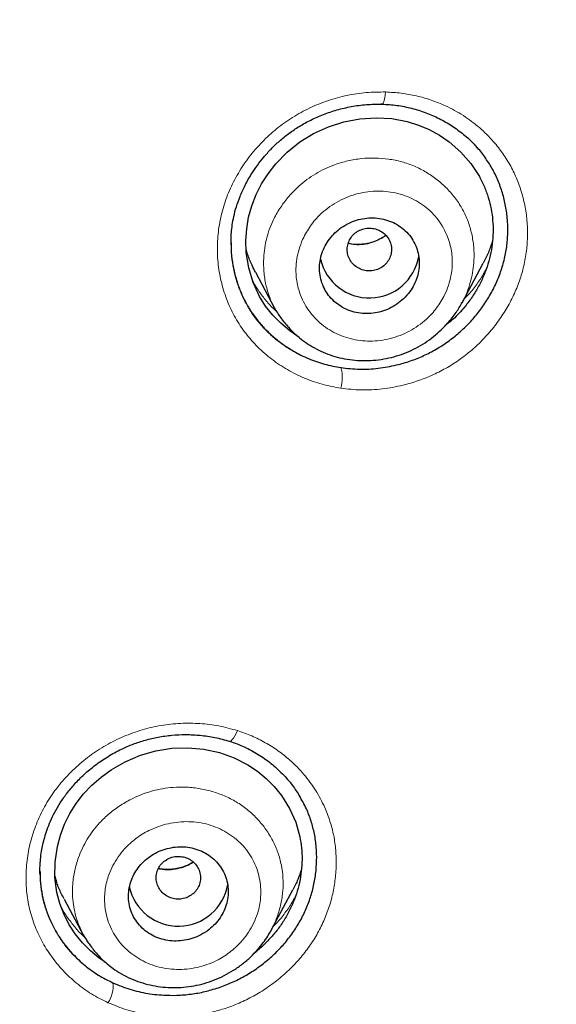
# Model space of a CAD drawing. Header units: millimetres. Extents: x 8 to 846, y 12 to 2113.
# Tile 471 of 515: x 514 to 524, y 1804 to 1822. Entities that reach past the tile are written whole.
import ezdxf

# ---------------------------------------------------------------- set-up
doc = ezdxf.new("R2010")
doc.units = ezdxf.units.MM

msp = doc.modelspace()

# ---------------------------------------------------------------- linework, layer by layer
at = {"color": 7, "linetype": 'Continuous', "lineweight": 30}
for p, q in [((518.106, 1817.6), (518.106, 1817.589)), ((522.274, 1816.519), (522.656, 1817.237)), ((518.543, 1817.073), (518.89, 1816.422)), ((514.658, 1806.239), (514.658, 1806.209)), ((518.836, 1805.201), (519.221, 1805.923)), ((519.275, 1805.825), (519.273, 1805.821)), ((515.09, 1805.754), (515.44, 1805.097)), ((515.445, 1805.1), (515.436, 1805.113)), ((518.833, 1805.203), (518.824, 1805.187))]:
    msp.add_line(p, q, dxfattribs=at)
at = {"color": 8, "linetype": 'Continuous', "lineweight": 0, "flags": 128}
for points in [[(520.893, 1820.327), (520.887, 1820.272), (520.879, 1820.222), (520.87, 1820.18), (520.859, 1820.146), (520.847, 1820.122), (520.835, 1820.109), (520.822, 1820.108), (520.81, 1820.118)], [(518.218, 1808.795), (518.196, 1808.744), (518.172, 1808.698), (518.149, 1808.661), (518.125, 1808.632), (518.104, 1808.613), (518.084, 1808.604), (518.076, 1808.604)]]:
    msp.add_lwpolyline(points, dxfattribs=at)
at = {"color": 7, "linetype": 'Continuous', "lineweight": 30, "flags": 128}
for points in [[(519.335, 1815.895), (519.162, 1816.013), (519, 1816.15), (518.855, 1816.299), (518.728, 1816.461), (518.619, 1816.636), (518.502, 1816.887), (518.422, 1817.152), (518.379, 1817.431), (518.372, 1817.645), (518.386, 1817.857), (518.421, 1818.066), (518.479, 1818.273), (518.556, 1818.473), (518.654, 1818.666), (518.772, 1818.85), (518.91, 1819.027), (519.114, 1819.238), (519.345, 1819.424), (519.594, 1819.578), (519.86, 1819.7), (520.138, 1819.789), (520.428, 1819.843), (520.72, 1819.862), (521.005, 1819.845), (521.284, 1819.792), (521.488, 1819.728), (521.681, 1819.647), (521.865, 1819.546), (522.039, 1819.427), (522.253, 1819.242), (522.434, 1819.034), (522.585, 1818.803), (522.585, 1818.803)], [(515.827, 1804.621), (515.725, 1804.689), (515.566, 1804.82), (515.422, 1804.966), (515.292, 1805.128), (515.179, 1805.303), (515.086, 1805.485), (515.014, 1805.675), (514.962, 1805.872), (514.926, 1806.144), (514.928, 1806.42), (514.97, 1806.7), (515.025, 1806.907), (515.101, 1807.106), (515.196, 1807.297), (515.311, 1807.48), (515.443, 1807.651), (515.592, 1807.809), (515.758, 1807.955), (515.94, 1808.087), (516.195, 1808.234), (516.467, 1808.35), (516.748, 1808.431), (517.035, 1808.476), (517.323, 1808.486), (517.613, 1808.459), (517.894, 1808.399), (518.159, 1808.305), (518.407, 1808.179), (518.58, 1808.064), (518.739, 1807.933), (518.884, 1807.787), (519.013, 1807.626), (519.16, 1807.391), (519.271, 1807.142), (519.345, 1806.879), (519.345, 1806.879)]]:
    msp.add_lwpolyline(points, dxfattribs=at)
at = {"color": 7, "linetype": 'Continuous', "lineweight": 30}
for centre, start, end in [((520.6, 1817.512), 193.0582, 350.1813), ((517.152, 1806.169), 192.321, 350.3419)]:
    msp.add_arc(centre, 0.905, start, end, dxfattribs=at)
at = {"color": 8, "linetype": 'Continuous', "lineweight": 0}
for centre, radius, start, end in [((519.431, 1815.17), 0.681, 343.6249, 15.2729), ((515.444, 1804.182), 0.531, 325.6157, 6.3306)]:
    msp.add_arc(centre, radius, start, end, dxfattribs=at)
at = {"color": 7, "linetype": 'Continuous', "lineweight": 30}
for points, knots in [([(478.038, 1882.285), (478.896, 1882.275), (480.611, 1882.254), (483.18, 1882.085), (485.738, 1881.818), (488.282, 1881.442), (490.807, 1880.962), (493.308, 1880.377), (495.918, 1879.65), (498.626, 1878.762), (501.417, 1877.692), (504.148, 1876.485), (506.812, 1875.146), (509.403, 1873.68), (511.795, 1872.166), (513.995, 1870.628), (516.013, 1869.085), (517.96, 1867.459), (519.833, 1865.754), (521.626, 1863.97), (523.337, 1862.114), (524.964, 1860.187), (526.503, 1858.195), (527.952, 1856.14), (529.308, 1854.028), (530.57, 1851.861), (531.733, 1849.644), (532.795, 1847.379), (533.808, 1844.944), (534.747, 1842.335), (535.589, 1839.551), (536.286, 1836.73), (536.835, 1833.878), (537.236, 1831.004), (537.475, 1828.251), (537.574, 1825.629), (537.556, 1823.143), (537.425, 1820.66), (537.184, 1818.185), (536.832, 1815.723), (536.371, 1813.277), (535.802, 1810.852), (535.125, 1808.454), (534.342, 1806.086), (533.454, 1803.752), (532.461, 1801.459), (531.365, 1799.21), (530.17, 1797.008), (528.806, 1794.739), (527.256, 1792.418), (525.504, 1790.062), (523.633, 1787.794), (521.644, 1785.621), (519.55, 1783.541), (518.065, 1782.245), (517.323, 1781.597)], [0, 0, 0, 0, 0.017859, 0.035717, 0.053574, 0.07143, 0.089287, 0.107143, 0.125, 0.145832, 0.166666, 0.1875, 0.208333, 0.229166, 0.249999, 0.267856, 0.285713, 0.303571, 0.321429, 0.339287, 0.357144, 0.375001, 0.392858, 0.410715, 0.428572, 0.446429, 0.464286, 0.482143, 0.500002, 0.520835, 0.541668, 0.562501, 0.583334, 0.604167, 0.624999, 0.642856, 0.660713, 0.678571, 0.696428, 0.714286, 0.732144, 0.750003, 0.76786, 0.785718, 0.803575, 0.821433, 0.839289, 0.857146, 0.875003, 0.895835, 0.916668, 0.9375, 0.958333, 0.979167, 1, 1, 1, 1]), ([(478.038, 1768.871), (478.645, 1768.876), (479.858, 1768.887), (481.674, 1768.973), (483.484, 1769.11), (485.288, 1769.304), (487.085, 1769.552), (488.872, 1769.856), (490.596, 1770.202), (492.255, 1770.586), (493.851, 1771.003), (495.432, 1771.463), (496.998, 1771.967), (498.55, 1772.514), (500.137, 1773.124), (501.754, 1773.8), (503.395, 1774.546), (505.006, 1775.34), (506.589, 1776.181), (508.142, 1777.071), (509.668, 1778.008), (511.124, 1778.965), (512.509, 1779.937), (513.823, 1780.915), (515.105, 1781.929), (516.356, 1782.978), (517.576, 1784.061), (518.798, 1785.211), (520.018, 1786.429), (521.228, 1787.717), (522.396, 1789.041), (523.52, 1790.401), (524.602, 1791.797), (525.642, 1793.23), (526.612, 1794.657), (527.511, 1796.072), (528.34, 1797.464), (529.125, 1798.876), (529.867, 1800.307), (530.564, 1801.756), (531.236, 1803.267), (531.878, 1804.839), (532.485, 1806.474), (533.038, 1808.126), (533.538, 1809.796), (533.984, 1811.484), (534.378, 1813.192), (534.708, 1814.867), (534.979, 1816.504), (535.193, 1818.095), (535.36, 1819.688), (535.478, 1821.283), (535.549, 1822.881), (535.572, 1824.526), (535.543, 1826.217), (535.456, 1827.953), (535.312, 1829.687), (535.111, 1831.419), (534.854, 1833.15), (534.54, 1834.877), (534.181, 1836.547), (533.783, 1838.155), (533.353, 1839.7), (532.878, 1841.229), (532.357, 1842.742), (531.792, 1844.24), (531.191, 1845.699), (530.557, 1847.12), (529.893, 1848.502), (529.189, 1849.867), (528.444, 1851.215), (527.66, 1852.546), (526.836, 1853.859), (525.975, 1855.15), (525.065, 1856.436), (524.109, 1857.711), (523.102, 1858.975), (522.06, 1860.21), (520.981, 1861.414), (519.866, 1862.589), (518.733, 1863.715), (517.585, 1864.793), (516.424, 1865.825), (515.232, 1866.827), (514.01, 1867.798), (512.756, 1868.74), (511.472, 1869.65), (510.162, 1870.527), (508.812, 1871.379), (507.422, 1872.204), (505.991, 1873.001), (504.537, 1873.757), (503.062, 1874.472), (501.565, 1875.145), (500.072, 1875.767), (498.584, 1876.339), (497.105, 1876.862), (495.61, 1877.347), (494.098, 1877.792), (492.57, 1878.197), (491.026, 1878.564), (489.47, 1878.889), (487.883, 1879.179), (486.269, 1879.428), (484.628, 1879.635), (482.984, 1879.797), (481.338, 1879.912), (479.689, 1879.983), (478.588, 1879.992), (478.038, 1879.997)], [0, 0, 0, 0, 0.010081, 0.020137, 0.030179, 0.040216, 0.050257, 0.060311, 0.070335, 0.079491, 0.088633, 0.097767, 0.1069, 0.116039, 0.125192, 0.135253, 0.145282, 0.155288, 0.16528, 0.175267, 0.185259, 0.195301, 0.204496, 0.213673, 0.222839, 0.232002, 0.241168, 0.250345, 0.260322, 0.270285, 0.280246, 0.290212, 0.300194, 0.310203, 0.320293, 0.329526, 0.338727, 0.347904, 0.357065, 0.366218, 0.375372, 0.385323, 0.395264, 0.405207, 0.415162, 0.425139, 0.435149, 0.445226, 0.454443, 0.463632, 0.472801, 0.481959, 0.491116, 0.500279, 0.510233, 0.520184, 0.530144, 0.540125, 0.550137, 0.560192, 0.570258, 0.579448, 0.588609, 0.59775, 0.60688, 0.616007, 0.625139, 0.633867, 0.642594, 0.651329, 0.660077, 0.668845, 0.677642, 0.686473, 0.695244, 0.704395, 0.713529, 0.722653, 0.731774, 0.740899, 0.750037, 0.758756, 0.767483, 0.776222, 0.78498, 0.793764, 0.802579, 0.811433, 0.820208, 0.829363, 0.838502, 0.847632, 0.856762, 0.865897, 0.875044, 0.883755, 0.89247, 0.901196, 0.909939, 0.918704, 0.927499, 0.936329, 0.945126, 0.954305, 0.963462, 0.972602, 0.981734, 0.990864, 1, 1, 1, 1]), ([(535.073, 1824.397), (535.066, 1823.725), (535.051, 1822.382), (534.932, 1820.371), (534.742, 1818.364), (534.474, 1816.362), (534.129, 1814.366), (533.717, 1812.417), (533.244, 1810.522), (532.715, 1808.685), (532.121, 1806.869), (531.461, 1805.073), (530.724, 1803.268), (529.908, 1801.458), (529.008, 1799.648), (528.038, 1797.869), (527, 1796.122), (525.893, 1794.407), (524.742, 1792.761), (523.556, 1791.186), (522.339, 1789.684), (521.07, 1788.224), (519.748, 1786.806), (518.352, 1785.41), (516.88, 1784.039), (515.33, 1782.699), (513.726, 1781.411), (512.067, 1780.176), (510.358, 1778.997), (508.639, 1777.9), (506.922, 1776.885), (505.209, 1775.949), (503.465, 1775.073), (501.691, 1774.255), (499.855, 1773.483), (497.956, 1772.762), (495.995, 1772.096), (494.005, 1771.499), (491.985, 1770.97), (489.939, 1770.512), (487.915, 1770.132), (485.922, 1769.828), (483.966, 1769.596), (482.008, 1769.43), (480.046, 1769.329), (478.039, 1769.294), (475.989, 1769.329), (473.899, 1769.439), (471.814, 1769.623), (469.736, 1769.882), (467.665, 1770.215), (465.649, 1770.612), (463.692, 1771.068), (461.798, 1771.576), (459.928, 1772.146), (458.081, 1772.777), (456.215, 1773.485), (454.335, 1774.275), (452.445, 1775.15), (450.593, 1776.091), (448.777, 1777.097), (446.997, 1778.168), (445.29, 1779.281), (443.66, 1780.427), (442.108, 1781.599), (440.602, 1782.82), (439.144, 1784.088), (437.701, 1785.433), (436.278, 1786.855), (434.883, 1788.358), (433.548, 1789.908), (432.272, 1791.504), (431.053, 1793.15), (429.917, 1794.808), (428.862, 1796.472), (427.89, 1798.133), (426.98, 1799.822), (426.132, 1801.539), (425.331, 1803.319), (424.581, 1805.161), (423.889, 1807.061), (423.27, 1808.981), (422.725, 1810.921), (422.252, 1812.885), (421.859, 1814.835), (421.544, 1816.763), (421.303, 1818.662), (421.132, 1820.568), (421.025, 1822.48), (421.012, 1823.758), (421.006, 1824.397)], [0, 0, 0, 0, 0.011647, 0.023279, 0.034914, 0.046569, 0.058262, 0.069997, 0.081033, 0.092045, 0.103046, 0.114051, 0.125075, 0.136674, 0.148268, 0.159874, 0.171507, 0.183184, 0.194903, 0.205931, 0.216944, 0.227954, 0.238974, 0.250018, 0.2616, 0.2732, 0.284834, 0.296518, 0.308264, 0.319998, 0.330999, 0.341975, 0.352941, 0.363907, 0.374886, 0.386463, 0.398058, 0.409684, 0.421356, 0.433089, 0.444843, 0.455871, 0.466863, 0.477832, 0.488791, 0.499751, 0.51144, 0.523115, 0.53479, 0.54648, 0.558201, 0.569925, 0.580927, 0.591892, 0.602833, 0.61376, 0.624687, 0.6364, 0.648087, 0.659761, 0.671439, 0.683135, 0.694871, 0.705904, 0.716895, 0.727858, 0.738804, 0.749746, 0.761426, 0.773081, 0.784724, 0.796373, 0.808043, 0.819784, 0.830839, 0.841857, 0.852852, 0.863839, 0.87483, 0.886496, 0.898127, 0.909738, 0.921348, 0.932974, 0.944696, 0.955762, 0.96681, 0.977856, 0.988914, 1, 1, 1, 1]), ([(421.626, 1820.903), (421.63, 1820.848), (421.638, 1820.728), (421.654, 1820.534), (421.672, 1820.308), (421.694, 1820.05), (421.718, 1819.768), (421.746, 1819.472), (421.791, 1819.007), (421.859, 1818.385), (421.95, 1817.641), (422.046, 1816.946), (422.144, 1816.293), (422.248, 1815.649), (422.388, 1814.851), (422.571, 1813.899), (422.809, 1812.791), (423.069, 1811.69), (423.366, 1810.544), (423.702, 1809.355), (424.082, 1808.125), (424.492, 1806.904), (424.931, 1805.693), (425.4, 1804.494), (425.898, 1803.305), (426.425, 1802.129), (426.982, 1800.963), (427.568, 1799.808), (428.184, 1798.665), (428.827, 1797.536), (429.497, 1796.422), (430.191, 1795.329), (430.906, 1794.258), (431.643, 1793.211), (432.404, 1792.18), (433.193, 1791.161), (434.012, 1790.153), (434.861, 1789.158), (435.735, 1788.183), (436.632, 1787.229), (437.552, 1786.295), (438.495, 1785.382), (439.46, 1784.492), (440.448, 1783.623), (441.456, 1782.778), (442.484, 1781.956), (443.532, 1781.157), (444.593, 1780.386), (445.664, 1779.645), (446.746, 1778.932), (447.844, 1778.245), (448.965, 1777.577), (450.11, 1776.931), (451.277, 1776.306), (452.46, 1775.709), (453.658, 1775.139), (454.869, 1774.596), (456.094, 1774.081), (457.331, 1773.595), (458.58, 1773.137), (459.839, 1772.709), (461.107, 1772.309), (462.385, 1771.938), (463.664, 1771.598), (464.943, 1771.288), (466.219, 1771.01), (467.501, 1770.76), (468.797, 1770.537), (470.107, 1770.342), (471.43, 1770.175), (472.758, 1770.039), (474.088, 1769.933), (475.422, 1769.858), (476.759, 1769.813), (478.097, 1769.8), (479.434, 1769.816), (480.768, 1769.863), (482.099, 1769.941), (483.426, 1770.049), (484.743, 1770.187), (486.047, 1770.353), (487.339, 1770.547), (488.626, 1770.769), (489.917, 1771.022), (491.21, 1771.306), (492.506, 1771.622), (493.795, 1771.967), (495.075, 1772.341), (496.346, 1772.744), (497.606, 1773.176), (498.855, 1773.637), (500.09, 1774.126), (501.311, 1774.642), (502.519, 1775.186), (503.712, 1775.757), (504.885, 1776.351), (506.035, 1776.969), (507.163, 1777.608), (508.276, 1778.272), (509.381, 1778.965), (510.477, 1779.688), (511.562, 1780.442), (512.63, 1781.221), (513.679, 1782.023), (514.708, 1782.85), (515.716, 1783.699), (516.702, 1784.57), (517.665, 1785.462), (518.604, 1786.374), (519.52, 1787.308), (520.413, 1788.262), (521.278, 1789.231), (522.113, 1790.213), (522.92, 1791.208), (523.703, 1792.221), (524.468, 1793.259), (525.213, 1794.322), (525.937, 1795.408), (526.634, 1796.511), (527.304, 1797.629), (527.946, 1798.761), (528.56, 1799.908), (529.145, 1801.065), (529.7, 1802.233), (530.225, 1803.411), (530.721, 1804.6), (531.188, 1805.802), (531.625, 1807.014), (532.033, 1808.237), (532.412, 1809.468), (532.76, 1810.708), (533.079, 1811.955), (533.367, 1813.208), (533.624, 1814.467), (533.814, 1815.524), (533.953, 1816.388), (534.053, 1817.064), (534.148, 1817.769), (534.222, 1818.387), (534.279, 1818.901), (534.319, 1819.295), (534.354, 1819.667), (534.38, 1819.972), (534.4, 1820.216), (534.415, 1820.402), (534.427, 1820.561), (534.437, 1820.692), (534.446, 1820.792), (534.451, 1820.852), (534.453, 1820.878)], [0, 0, 0, 0, 0.000972, 0.00214, 0.003506, 0.005071, 0.006833, 0.008669, 0.010483, 0.01536, 0.020074, 0.024147, 0.02815, 0.032108, 0.036022, 0.042913, 0.049781, 0.056648, 0.063516, 0.07132, 0.079124, 0.086927, 0.094729, 0.102526, 0.110315, 0.118106, 0.125905, 0.133736, 0.141568, 0.149401, 0.157234, 0.165071, 0.172773, 0.180477, 0.188169, 0.195855, 0.203695, 0.211534, 0.219373, 0.22721, 0.235046, 0.242882, 0.250729, 0.258566, 0.266406, 0.274247, 0.282088, 0.289927, 0.297623, 0.305312, 0.312993, 0.320676, 0.328514, 0.336353, 0.344191, 0.352031, 0.359872, 0.367717, 0.37557, 0.383406, 0.391244, 0.399082, 0.406919, 0.414756, 0.42245, 0.430139, 0.437816, 0.445493, 0.45333, 0.461167, 0.469006, 0.476845, 0.484688, 0.492542, 0.500414, 0.508269, 0.516104, 0.523931, 0.531754, 0.539576, 0.547258, 0.554937, 0.562615, 0.570292, 0.578136, 0.585988, 0.593841, 0.601695, 0.60955, 0.617404, 0.625259, 0.633094, 0.640923, 0.648747, 0.656569, 0.664391, 0.672072, 0.679754, 0.687435, 0.695118, 0.702963, 0.710816, 0.718673, 0.72653, 0.734389, 0.742246, 0.7501, 0.757929, 0.765748, 0.773567, 0.781388, 0.789209, 0.796892, 0.804574, 0.81226, 0.819951, 0.82781, 0.835667, 0.843519, 0.85137, 0.859219, 0.867068, 0.874915, 0.882713, 0.890504, 0.898295, 0.906097, 0.913906, 0.921715, 0.929526, 0.937336, 0.945145, 0.952949, 0.960746, 0.968542, 0.972526, 0.976679, 0.980999, 0.985489, 0.988029, 0.990437, 0.992707, 0.994838, 0.996024, 0.997162, 0.998233, 0.998944, 0.999532, 1, 1, 1, 1]), ([(518.103, 1817.573), (518.103, 1817.606), (518.104, 1817.676), (518.11, 1817.794), (518.125, 1817.931), (518.153, 1818.086), (518.199, 1818.258), (518.266, 1818.447), (518.358, 1818.649), (518.464, 1818.837), (518.579, 1819.006), (518.695, 1819.154), (518.827, 1819.301), (518.978, 1819.445), (519.148, 1819.582), (519.337, 1819.709), (519.545, 1819.825), (519.772, 1819.925), (520.017, 1820.007), (520.277, 1820.068), (520.55, 1820.106), (520.735, 1820.107), (520.829, 1820.107)], [0, 0, 0, 0, 0.026033, 0.056331, 0.090962, 0.129972, 0.173421, 0.221738, 0.275473, 0.334639, 0.377093, 0.421914, 0.469062, 0.518485, 0.570153, 0.624186, 0.680682, 0.739685, 0.801192, 0.865151, 0.931462, 1, 1, 1, 1]), ([(520.829, 1820.107), (520.92, 1820.102), (521.101, 1820.091), (521.365, 1820.036), (521.62, 1819.957), (521.863, 1819.85), (522.092, 1819.719), (522.302, 1819.563), (522.456, 1819.428), (522.529, 1819.338), (522.548, 1819.315)], [0, 0, 0, 0, 0.136315, 0.272681, 0.409124, 0.545552, 0.681816, 0.817776, 0.953361, 1, 1, 1, 1]), ([(520.089, 1815.349), (520.199, 1815.337), (520.42, 1815.313), (520.758, 1815.332), (521.066, 1815.386), (521.341, 1815.467), (521.581, 1815.562), (521.808, 1815.68), (522.023, 1815.82), (522.225, 1815.979), (522.41, 1816.157), (522.576, 1816.352), (522.724, 1816.563), (522.85, 1816.786), (522.952, 1817.018), (523.028, 1817.256), (523.078, 1817.5), (523.102, 1817.746), (523.099, 1817.991), (523.069, 1818.235), (523.014, 1818.475), (522.934, 1818.707), (522.831, 1818.927), (522.701, 1819.13), (522.607, 1819.262), (522.55, 1819.319), (522.549, 1819.32)], [0, 0, 0, 0, 0.055502, 0.110715, 0.166614, 0.208963, 0.25056, 0.291837, 0.333241, 0.375014, 0.416435, 0.457938, 0.499956, 0.542113, 0.583616, 0.624935, 0.666542, 0.707931, 0.749178, 0.790746, 0.833086, 0.875171, 0.916676, 0.95806, 0.999785, 1, 1, 1, 1]), ([(522.585, 1818.803), (522.616, 1818.741), (522.68, 1818.618), (522.75, 1818.42), (522.801, 1818.217), (522.829, 1818.008), (522.836, 1817.796), (522.822, 1817.583), (522.785, 1817.373), (522.727, 1817.166), (522.648, 1816.964), (522.549, 1816.771), (522.431, 1816.585), (522.278, 1816.392), (522.124, 1816.227), (522.005, 1816.134), (521.964, 1816.102)], [0, 0, 0, 0, 0.0710257, 0.1424355, 0.2137754, 0.2846401, 0.3565171, 0.4274451, 0.4981587, 0.5693993, 0.6403455, 0.7109946, 0.7820728, 0.8542935, 0.9497527, 1, 1, 1, 1]), ([(521.215, 1816.591), (521.256, 1816.634), (521.331, 1816.712), (521.411, 1816.848), (521.466, 1816.984), (521.497, 1817.127), (521.504, 1817.272), (521.484, 1817.416), (521.44, 1817.554), (521.371, 1817.683), (521.278, 1817.798), (521.166, 1817.895), (521.037, 1817.971), (520.895, 1818.024), (520.745, 1818.053), (520.592, 1818.056), (520.44, 1818.035), (520.293, 1817.989), (520.156, 1817.922), (520.032, 1817.835), (519.924, 1817.731), (519.835, 1817.612), (519.766, 1817.481), (519.72, 1817.342), (519.698, 1817.198), (519.701, 1817.053), (519.73, 1816.91), (519.784, 1816.775), (519.862, 1816.651), (519.963, 1816.543), (520.082, 1816.453), (520.216, 1816.385), (520.362, 1816.341), (520.514, 1816.323), (520.667, 1816.328), (520.818, 1816.359), (520.962, 1816.414), (521.098, 1816.49), (521.176, 1816.557), (521.215, 1816.591)], [0, 0, 0, 0, 0.0310908, 0.057186, 0.0832799, 0.1095663, 0.1358529, 0.1625848, 0.1893182, 0.2165562, 0.2437966, 0.2713671, 0.2989398, 0.3265166, 0.3540943, 0.3813578, 0.4086206, 0.4353996, 0.4621766, 0.4885078, 0.5148367, 0.5409407, 0.567043, 0.5932378, 0.6194322, 0.6460077, 0.6725844, 0.6996714, 0.7267608, 0.7542572, 0.7817561, 0.8093691, 0.8369835, 0.8643724, 0.8917611, 0.9188129, 0.9458631, 0.9729328, 1, 1, 1, 1]), ([(520.543, 1817.099), (520.578, 1817.097), (520.648, 1817.092), (520.751, 1817.119), (520.843, 1817.168), (520.918, 1817.24), (520.972, 1817.328), (521.001, 1817.426), (521.002, 1817.528), (520.976, 1817.626), (520.924, 1817.716), (520.85, 1817.788), (520.759, 1817.84), (520.658, 1817.868), (520.552, 1817.869), (520.45, 1817.844), (520.358, 1817.794), (520.283, 1817.723), (520.229, 1817.635), (520.2, 1817.537), (520.199, 1817.435), (520.225, 1817.336), (520.276, 1817.247), (520.351, 1817.175), (520.441, 1817.121), (520.509, 1817.106), (520.543, 1817.099)], [0, 0, 0, 0, 0.041659, 0.083341, 0.125, 0.166659, 0.208341, 0.25, 0.291659, 0.333341, 0.375, 0.416659, 0.458341, 0.5, 0.541659, 0.583341, 0.625, 0.666659, 0.708341, 0.75, 0.791659, 0.833341, 0.875, 0.916659, 0.958341, 1, 1, 1, 1]), ([(520.895, 1817.738), (520.877, 1817.724), (520.824, 1817.685), (520.724, 1817.638), (520.601, 1817.596), (520.473, 1817.574), (520.347, 1817.572), (520.262, 1817.579), (520.222, 1817.591), (520.221, 1817.591)], [0, 0, 0, 0, 0.092304, 0.270864, 0.453653, 0.635175, 0.815104, 0.993282, 1, 1, 1, 1]), ([(518.106, 1817.603), (518.105, 1817.564), (518.103, 1817.448), (518.125, 1817.258), (518.169, 1817.035), (518.235, 1816.819), (518.321, 1816.613), (518.429, 1816.416), (518.556, 1816.233), (518.7, 1816.062), (518.861, 1815.908), (519.038, 1815.768), (519.251, 1815.631), (519.5, 1815.507), (519.788, 1815.405), (519.988, 1815.368), (520.089, 1815.349)], [0, 0, 0, 0, 0.0358294, 0.104554, 0.1741744, 0.2433007, 0.3118016, 0.380324, 0.4495144, 0.5178638, 0.5861469, 0.6549721, 0.7249338, 0.81736, 0.9085749, 1, 1, 1, 1]), ([(522.821, 1817.627), (522.798, 1817.56), (522.753, 1817.427), (522.688, 1817.3), (522.656, 1817.237)], [0, 0, 0, 0, 0.500953, 1, 1, 1, 1]), ([(518.545, 1817.074), (518.524, 1817.115), (518.468, 1817.219), (518.412, 1817.361), (518.385, 1817.464), (518.377, 1817.496)], [0, 0, 0, 0, 0.3047396, 0.7818735, 1, 1, 1, 1]), ([(518.887, 1816.428), (518.904, 1816.398), (518.939, 1816.337), (519, 1816.249), (519.067, 1816.162), (519.15, 1816.066), (519.248, 1815.966), (519.369, 1815.862), (519.503, 1815.766), (519.649, 1815.681), (519.807, 1815.607), (519.976, 1815.548), (520.154, 1815.506), (520.34, 1815.48), (520.529, 1815.473), (520.718, 1815.483), (520.906, 1815.512), (521.091, 1815.557), (521.27, 1815.62), (521.443, 1815.7), (521.607, 1815.797), (521.759, 1815.908), (521.895, 1816.028), (522.033, 1816.171), (522.165, 1816.335), (522.241, 1816.466), (522.277, 1816.528)], [0, 0, 0, 0, 0.024754, 0.050266, 0.076673, 0.104136, 0.142508, 0.182145, 0.222885, 0.264682, 0.307501, 0.351332, 0.396196, 0.441975, 0.487805, 0.533536, 0.579156, 0.624664, 0.670075, 0.715442, 0.76085, 0.806293, 0.850049, 0.891223, 0.948299, 1, 1, 1, 1]), ([(514.656, 1806.193), (514.655, 1806.214), (514.654, 1806.262), (514.656, 1806.356), (514.664, 1806.478), (514.682, 1806.609), (514.708, 1806.742), (514.741, 1806.872), (514.786, 1807.013), (514.845, 1807.165), (514.922, 1807.327), (515.02, 1807.494), (515.14, 1807.666), (515.285, 1807.84), (515.456, 1808.011), (515.654, 1808.176), (515.879, 1808.331), (516.109, 1808.457), (516.337, 1808.555), (516.558, 1808.627), (516.792, 1808.681), (517.037, 1808.715), (517.291, 1808.727), (517.552, 1808.714), (517.817, 1808.677), (517.989, 1808.629), (518.076, 1808.604)], [0, 0, 0, 0, 0.015396, 0.03644, 0.063317, 0.096106, 0.121314, 0.14941, 0.180414, 0.214326, 0.251155, 0.290922, 0.333677, 0.379458, 0.428271, 0.480081, 0.534814, 0.592362, 0.637334, 0.683959, 0.73232, 0.782453, 0.834351, 0.887966, 0.943216, 1, 1, 1, 1]), ([(518.076, 1808.604), (518.167, 1808.572), (518.347, 1808.507), (518.596, 1808.37), (518.827, 1808.208), (519.033, 1808.02), (519.21, 1807.82), (519.302, 1807.674), (519.345, 1807.606)], [0, 0, 0, 0, 0.170363, 0.34077, 0.511251, 0.681661, 0.851793, 1, 1, 1, 1]), ([(515.972, 1804.241), (516.073, 1804.199), (516.274, 1804.117), (516.599, 1804.043), (516.906, 1804.013), (517.19, 1804.015), (517.444, 1804.042), (517.693, 1804.094), (517.937, 1804.17), (518.174, 1804.268), (518.401, 1804.389), (518.616, 1804.531), (518.817, 1804.694), (519.002, 1804.873), (519.166, 1805.068), (519.308, 1805.277), (519.427, 1805.497), (519.522, 1805.726), (519.591, 1805.962), (519.635, 1806.204), (519.653, 1806.449), (519.646, 1806.693), (519.613, 1806.932), (519.552, 1807.163), (519.466, 1807.394), (519.383, 1807.539), (519.339, 1807.615)], [0, 0, 0, 0, 0.053078, 0.105879, 0.159335, 0.199835, 0.239614, 0.279088, 0.318683, 0.358631, 0.398243, 0.437933, 0.478115, 0.51843, 0.558121, 0.597634, 0.637423, 0.677005, 0.71645, 0.756201, 0.796692, 0.836938, 0.87663, 0.916206, 0.956108, 1, 1, 1, 1]), ([(519.345, 1806.879), (519.356, 1806.812), (519.38, 1806.676), (519.388, 1806.468), (519.376, 1806.259), (519.342, 1806.051), (519.286, 1805.846), (519.21, 1805.646), (519.113, 1805.454), (518.997, 1805.271), (518.864, 1805.099), (518.713, 1804.941), (518.602, 1804.838), (518.539, 1804.792), (518.535, 1804.79)], [0, 0, 0, 0, 0.090318, 0.181124, 0.271842, 0.361955, 0.453356, 0.54355, 0.633471, 0.724062, 0.814279, 0.904118, 0.994503, 1, 1, 1, 1]), ([(517.557, 1805.106), (517.608, 1805.136), (517.702, 1805.192), (517.818, 1805.3), (517.91, 1805.415), (517.981, 1805.544), (518.03, 1805.681), (518.054, 1805.825), (518.053, 1805.97), (518.025, 1806.112), (517.971, 1806.247), (517.894, 1806.37), (517.794, 1806.478), (517.675, 1806.568), (517.542, 1806.636), (517.398, 1806.68), (517.249, 1806.701), (517.097, 1806.696), (516.948, 1806.669), (516.805, 1806.619), (516.672, 1806.548), (516.553, 1806.458), (516.449, 1806.351), (516.365, 1806.23), (516.302, 1806.098), (516.263, 1805.958), (516.248, 1805.814), (516.259, 1805.67), (516.297, 1805.529), (516.36, 1805.398), (516.446, 1805.28), (516.553, 1805.179), (516.677, 1805.097), (516.815, 1805.038), (516.962, 1805.002), (517.114, 1804.991), (517.266, 1805.005), (517.416, 1805.041), (517.51, 1805.084), (517.557, 1805.106)], [0, 0, 0, 0, 0.031091, 0.057186, 0.08328, 0.109566, 0.135853, 0.162585, 0.189318, 0.216556, 0.243797, 0.271367, 0.29894, 0.326517, 0.354094, 0.381358, 0.408621, 0.4354, 0.462177, 0.488508, 0.514837, 0.540941, 0.567043, 0.593238, 0.619432, 0.646008, 0.672584, 0.699671, 0.726761, 0.754257, 0.781756, 0.809369, 0.836984, 0.864372, 0.891761, 0.918813, 0.945863, 0.972933, 1, 1, 1, 1]), ([(516.986, 1805.787), (517.019, 1805.775), (517.085, 1805.752), (517.191, 1805.75), (517.294, 1805.772), (517.387, 1805.82), (517.464, 1805.89), (517.52, 1805.976), (517.551, 1806.073), (517.555, 1806.175), (517.531, 1806.275), (517.481, 1806.365), (517.41, 1806.439), (517.32, 1806.494), (517.219, 1806.523), (517.114, 1806.527), (517.011, 1806.505), (516.918, 1806.456), (516.84, 1806.387), (516.784, 1806.301), (516.754, 1806.203), (516.75, 1806.101), (516.773, 1806.001), (516.823, 1805.912), (516.894, 1805.836), (516.955, 1805.803), (516.986, 1805.787)], [0, 0, 0, 0, 0.041659, 0.083341, 0.125, 0.166659, 0.208341, 0.25, 0.291659, 0.333341, 0.375, 0.416659, 0.458341, 0.5, 0.541659, 0.583341, 0.625, 0.666659, 0.708341, 0.75, 0.791659, 0.833341, 0.875, 0.916659, 0.958341, 1, 1, 1, 1]), ([(517.42, 1806.422), (517.393, 1806.405), (517.334, 1806.369), (517.235, 1806.33), (517.128, 1806.301), (517.018, 1806.287), (516.904, 1806.285), (516.83, 1806.297), (516.791, 1806.303)], [0, 0, 0, 0, 0.1414631, 0.3084036, 0.4736069, 0.6370693, 0.8098998, 1, 1, 1, 1]), ([(514.657, 1806.252), (514.657, 1806.218), (514.655, 1806.11), (514.675, 1805.93), (514.718, 1805.713), (514.784, 1805.502), (514.87, 1805.3), (514.976, 1805.108), (515.103, 1804.926), (515.264, 1804.738), (515.463, 1804.551), (515.704, 1804.375), (515.883, 1804.286), (515.972, 1804.241)], [0, 0, 0, 0, 0.039189, 0.126167, 0.213173, 0.301026, 0.387812, 0.474514, 0.561904, 0.650737, 0.768095, 0.883914, 1, 1, 1, 1]), ([(515.092, 1805.755), (515.074, 1805.788), (515.022, 1805.883), (514.966, 1806.023), (514.937, 1806.133), (514.926, 1806.173)], [0, 0, 0, 0, 0.24654, 0.7204114, 1, 1, 1, 1]), ([(519.374, 1806.286), (519.354, 1806.226), (519.312, 1806.102), (519.252, 1805.984), (519.221, 1805.923)], [0, 0, 0, 0, 0.480837, 1, 1, 1, 1]), ([(515.437, 1805.112), (515.446, 1805.096), (515.466, 1805.059), (515.506, 1804.997), (515.556, 1804.923), (515.62, 1804.839), (515.698, 1804.746), (515.79, 1804.651), (515.894, 1804.559), (516.019, 1804.467), (516.165, 1804.378), (516.333, 1804.298), (516.509, 1804.236), (516.69, 1804.19), (516.875, 1804.162), (517.061, 1804.152), (517.249, 1804.159), (517.437, 1804.184), (517.623, 1804.228), (517.805, 1804.291), (517.982, 1804.371), (518.152, 1804.467), (518.312, 1804.58), (518.457, 1804.705), (518.582, 1804.834), (518.684, 1804.96), (518.765, 1805.077), (518.808, 1805.153), (518.828, 1805.189)], [0, 0, 0, 0, 0.013519, 0.030765, 0.052151, 0.077889, 0.108093, 0.142416, 0.177377, 0.212178, 0.258349, 0.304305, 0.350066, 0.395628, 0.440979, 0.486113, 0.531253, 0.576597, 0.62223, 0.668199, 0.714504, 0.761125, 0.80804, 0.855051, 0.898455, 0.936973, 0.970754, 1, 1, 1, 1])]:
    msp.add_open_spline(points, degree=3, knots=knots, dxfattribs=at)
at = {"color": 8, "linetype": 'Continuous', "lineweight": 0}
for points, knots in [([(421.73, 1824.347), (421.737, 1823.68), (421.752, 1822.346), (421.871, 1820.349), (422.061, 1818.355), (422.33, 1816.366), (422.674, 1814.386), (423.083, 1812.46), (423.551, 1810.594), (424.073, 1808.787), (424.659, 1807), (425.309, 1805.234), (426.035, 1803.457), (426.84, 1801.674), (427.73, 1799.887), (428.689, 1798.13), (429.719, 1796.402), (430.816, 1794.706), (431.954, 1793.08), (433.125, 1791.528), (434.322, 1790.05), (435.571, 1788.614), (436.87, 1787.221), (438.246, 1785.845), (439.701, 1784.491), (441.237, 1783.163), (442.825, 1781.888), (444.466, 1780.667), (446.153, 1779.504), (447.847, 1778.424), (449.537, 1777.426), (451.224, 1776.507), (452.943, 1775.644), (454.693, 1774.838), (456.509, 1774.075), (458.39, 1773.361), (460.334, 1772.701), (462.306, 1772.11), (464.304, 1771.588), (466.324, 1771.136), (468.32, 1770.763), (470.283, 1770.465), (472.211, 1770.237), (474.145, 1770.075), (476.083, 1769.977), (478.064, 1769.944), (480.085, 1769.979), (482.141, 1770.088), (484.191, 1770.27), (486.236, 1770.525), (488.277, 1770.853), (490.269, 1771.245), (492.208, 1771.696), (494.087, 1772.201), (495.942, 1772.767), (497.774, 1773.394), (499.617, 1774.095), (501.468, 1774.874), (503.322, 1775.733), (505.14, 1776.657), (506.922, 1777.645), (508.673, 1778.698), (510.356, 1779.795), (511.97, 1780.928), (513.507, 1782.089), (514.998, 1783.297), (516.442, 1784.553), (517.868, 1785.882), (519.272, 1787.287), (520.646, 1788.768), (521.963, 1790.297), (523.222, 1791.873), (524.425, 1793.498), (525.547, 1795.135), (526.587, 1796.776), (527.546, 1798.413), (528.444, 1800.077), (529.28, 1801.768), (530.072, 1803.525), (530.814, 1805.345), (531.501, 1807.23), (532.114, 1809.137), (532.655, 1811.067), (533.124, 1813.019), (533.511, 1814.95), (533.821, 1816.851), (534.057, 1818.719), (534.225, 1820.591), (534.329, 1822.468), (534.342, 1823.721), (534.349, 1824.347)], [0, 0, 0, 0, 0.0117137, 0.0234149, 0.0351216, 0.0468522, 0.0586247, 0.070364, 0.0813631, 0.0923367, 0.1032992, 0.1142649, 0.1252481, 0.1368316, 0.148424, 0.1600419, 0.1717018, 0.1834199, 0.1951477, 0.206154, 0.2171342, 0.2281014, 0.2390684, 0.2500482, 0.2616874, 0.2733323, 0.2849979, 0.2966994, 0.3084517, 0.3201468, 0.3311024, 0.3420458, 0.3529893, 0.3639449, 0.3749251, 0.3865672, 0.398212, 0.409874, 0.4215681, 0.4333088, 0.4450345, 0.4560332, 0.4670091, 0.4779743, 0.4889413, 0.4999221, 0.5115701, 0.5232038, 0.5348379, 0.5464871, 0.5581659, 0.5699121, 0.5809668, 0.5919838, 0.6029753, 0.6139537, 0.6249313, 0.6365724, 0.6481884, 0.6597941, 0.6714039, 0.6830322, 0.6947667, 0.7058318, 0.7168559, 0.7278515, 0.7388313, 0.7498078, 0.7614587, 0.7730925, 0.7847248, 0.7963708, 0.8080459, 0.8197857, 0.8308292, 0.8418316, 0.8528066, 0.8637681, 0.8747299, 0.8864319, 0.8981149, 0.9097963, 0.9214933, 0.9332235, 0.9449736, 0.9560095, 0.967015, 0.9780052, 0.9889952, 1, 1, 1, 1]), ([(520.085, 1814.978), (519.972, 1814.998), (519.747, 1815.04), (519.425, 1815.155), (519.119, 1815.307), (518.837, 1815.494), (518.583, 1815.715), (518.362, 1815.966), (518.177, 1816.245), (518.031, 1816.548), (517.928, 1816.87), (517.866, 1817.205), (517.85, 1817.545), (517.879, 1817.886), (517.951, 1818.223), (518.069, 1818.551), (518.229, 1818.864), (518.427, 1819.158), (518.659, 1819.427), (518.922, 1819.666), (519.211, 1819.874), (519.524, 1820.045), (519.854, 1820.177), (520.196, 1820.27), (520.544, 1820.324), (520.777, 1820.326), (520.893, 1820.327)], [0, 0, 0, 0, 0.041504, 0.082962, 0.125017, 0.166948, 0.208386, 0.249971, 0.291631, 0.333135, 0.375189, 0.417222, 0.458645, 0.500136, 0.541761, 0.583165, 0.625071, 0.666862, 0.70833, 0.750133, 0.791598, 0.833035, 0.875122, 0.91679, 0.95821, 1, 1, 1, 1]), ([(520.893, 1820.327), (520.987, 1820.321), (521.175, 1820.311), (521.451, 1820.26), (521.718, 1820.184), (522.004, 1820.068), (522.3, 1819.907), (522.592, 1819.689), (522.827, 1819.455), (523.013, 1819.218), (523.155, 1818.988), (523.271, 1818.743), (523.36, 1818.483), (523.422, 1818.215), (523.455, 1817.941), (523.457, 1817.666), (523.431, 1817.391), (523.375, 1817.118), (523.29, 1816.85), (523.176, 1816.59), (523.035, 1816.341), (522.87, 1816.105), (522.684, 1815.886), (522.477, 1815.686), (522.251, 1815.507), (522.01, 1815.35), (521.756, 1815.218), (521.488, 1815.11), (521.18, 1815.02), (520.835, 1814.958), (520.457, 1814.937), (520.209, 1814.964), (520.085, 1814.978)], [0, 0, 0, 0, 0.031442, 0.062591, 0.093772, 0.125309, 0.167198, 0.208602, 0.250268, 0.281475, 0.312466, 0.343587, 0.375181, 0.406843, 0.437988, 0.468956, 0.500095, 0.531269, 0.562247, 0.593384, 0.625031, 0.656511, 0.687627, 0.718705, 0.750071, 0.781142, 0.81211, 0.843308, 0.875062, 0.916926, 0.958326, 1, 1, 1, 1]), ([(519.328, 1818.625), (519.376, 1818.666), (519.472, 1818.747), (519.63, 1818.852), (519.796, 1818.942), (519.989, 1819.023), (520.21, 1819.088), (520.456, 1819.129), (520.703, 1819.139), (520.948, 1819.12), (521.187, 1819.071), (521.415, 1818.991), (521.63, 1818.881), (521.827, 1818.745), (522.005, 1818.585), (522.16, 1818.405), (522.288, 1818.206), (522.386, 1817.992), (522.452, 1817.765), (522.488, 1817.529), (522.492, 1817.308), (522.472, 1817.107), (522.437, 1816.929), (522.382, 1816.754), (522.327, 1816.618), (522.284, 1816.545), (522.272, 1816.524)], [0, 0, 0, 0, 0.035645, 0.071234, 0.106745, 0.142179, 0.18932, 0.236397, 0.28339, 0.330248, 0.376929, 0.42351, 0.470306, 0.517277, 0.564282, 0.611161, 0.657784, 0.704214, 0.750919, 0.797888, 0.845003, 0.880371, 0.915714, 0.951024, 0.98631, 1, 1, 1, 1]), ([(518.888, 1816.429), (518.884, 1816.437), (518.848, 1816.497), (518.792, 1816.635), (518.728, 1816.846), (518.692, 1817.086), (518.689, 1817.309), (518.709, 1817.512), (518.745, 1817.692), (518.8, 1817.867), (518.881, 1818.055), (518.996, 1818.251), (519.147, 1818.45), (519.268, 1818.567), (519.328, 1818.625)], [0, 0, 0, 0, 0.012377, 0.087794, 0.189038, 0.290894, 0.392939, 0.469332, 0.545384, 0.620978, 0.696325, 0.797184, 0.898483, 1, 1, 1, 1]), ([(519.744, 1818.143), (519.711, 1818.111), (519.644, 1818.046), (519.556, 1817.938), (519.479, 1817.823), (519.406, 1817.689), (519.342, 1817.533), (519.295, 1817.357), (519.275, 1817.193), (519.274, 1817.045), (519.288, 1816.913), (519.316, 1816.783), (519.362, 1816.643), (519.431, 1816.496), (519.526, 1816.348), (519.64, 1816.216), (519.772, 1816.1), (519.921, 1816.003), (520.082, 1815.927), (520.254, 1815.87), (520.432, 1815.836), (520.613, 1815.824), (520.796, 1815.836), (520.978, 1815.871), (521.156, 1815.928), (521.326, 1816.006), (521.485, 1816.105), (521.619, 1816.211), (521.728, 1816.32), (521.816, 1816.427), (521.894, 1816.543), (521.967, 1816.678), (522.031, 1816.834), (522.077, 1817.01), (522.098, 1817.174), (522.098, 1817.323), (522.083, 1817.455), (522.055, 1817.585), (522.009, 1817.725), (521.94, 1817.871), (521.845, 1818.019), (521.73, 1818.151), (521.598, 1818.267), (521.45, 1818.363), (521.288, 1818.44), (521.117, 1818.496), (520.939, 1818.53), (520.758, 1818.541), (520.575, 1818.53), (520.394, 1818.495), (520.217, 1818.438), (520.047, 1818.359), (519.887, 1818.262), (519.791, 1818.182), (519.744, 1818.143)], [0, 0, 0, 0, 0.015455, 0.031171, 0.046752, 0.062344, 0.083199, 0.104168, 0.124836, 0.140399, 0.155893, 0.171484, 0.187334, 0.208306, 0.229035, 0.249874, 0.270506, 0.291224, 0.312388, 0.333171, 0.354112, 0.374891, 0.395605, 0.416517, 0.437343, 0.458438, 0.479215, 0.500026, 0.515597, 0.531101, 0.546701, 0.562559, 0.583349, 0.604286, 0.625047, 0.640539, 0.656274, 0.671838, 0.687502, 0.708564, 0.729281, 0.750009, 0.770736, 0.791439, 0.812477, 0.833442, 0.854171, 0.875, 0.895706, 0.916414, 0.937479, 0.958289, 0.979237, 1, 1, 1, 1]), ([(520.897, 1817.736), (520.862, 1817.712), (520.784, 1817.657), (520.646, 1817.603), (520.494, 1817.57), (520.349, 1817.564), (520.26, 1817.583), (520.221, 1817.591)], [0, 0, 0, 0, 0.173921, 0.390151, 0.606727, 0.823114, 1, 1, 1, 1]), ([(518.106, 1817.589), (518.106, 1817.55), (518.104, 1817.436), (518.126, 1817.247), (518.169, 1817.026), (518.234, 1816.811), (518.32, 1816.604), (518.427, 1816.407), (518.554, 1816.223), (518.701, 1816.053), (518.863, 1815.899), (519.04, 1815.76), (519.23, 1815.639), (519.431, 1815.536), (519.642, 1815.453), (519.862, 1815.388), (520.013, 1815.362), (520.089, 1815.349)], [0, 0, 0, 0, 0.035019, 0.103644, 0.172349, 0.241123, 0.309966, 0.378906, 0.448016, 0.517165, 0.586195, 0.655166, 0.724108, 0.79304, 0.861976, 0.930945, 1, 1, 1, 1]), ([(522.715, 1817.146), (522.696, 1817.108), (522.641, 1817.001), (522.528, 1816.837), (522.411, 1816.687), (522.332, 1816.607), (522.308, 1816.583)], [0, 0, 0, 0, 0.184445, 0.519744, 0.855627, 1, 1, 1, 1]), ([(518.922, 1816.368), (518.911, 1816.378), (518.844, 1816.435), (518.737, 1816.555), (518.602, 1816.727), (518.53, 1816.853), (518.494, 1816.916)], [0, 0, 0, 0, 0.064815, 0.377601, 0.689702, 1, 1, 1, 1]), ([(515.882, 1803.882), (515.782, 1803.933), (515.582, 1804.033), (515.311, 1804.231), (515.067, 1804.459), (514.855, 1804.715), (514.681, 1804.995), (514.546, 1805.296), (514.452, 1805.613), (514.404, 1805.943), (514.401, 1806.28), (514.441, 1806.618), (514.526, 1806.948), (514.653, 1807.268), (514.821, 1807.571), (515.028, 1807.855), (515.272, 1808.111), (515.545, 1808.34), (515.843, 1808.535), (516.162, 1808.693), (516.496, 1808.815), (516.841, 1808.894), (517.192, 1808.932), (517.543, 1808.928), (517.887, 1808.887), (518.107, 1808.826), (518.218, 1808.795)], [0, 0, 0, 0, 0.041508, 0.082967, 0.125017, 0.166951, 0.208389, 0.249971, 0.291631, 0.333136, 0.375189, 0.417223, 0.458645, 0.500136, 0.541763, 0.583167, 0.625071, 0.666865, 0.708334, 0.750133, 0.7916, 0.833038, 0.875122, 0.916789, 0.958209, 1, 1, 1, 1]), ([(518.218, 1808.795), (518.305, 1808.764), (518.479, 1808.704), (518.725, 1808.581), (518.955, 1808.435), (519.191, 1808.247), (519.423, 1808.012), (519.635, 1807.724), (519.788, 1807.436), (519.894, 1807.159), (519.961, 1806.9), (519.998, 1806.633), (520.005, 1806.36), (519.985, 1806.086), (519.936, 1805.815), (519.858, 1805.551), (519.751, 1805.294), (519.618, 1805.047), (519.46, 1804.813), (519.276, 1804.595), (519.069, 1804.393), (518.844, 1804.211), (518.604, 1804.052), (518.349, 1803.916), (518.084, 1803.805), (517.81, 1803.719), (517.531, 1803.661), (517.246, 1803.631), (516.929, 1803.627), (516.585, 1803.661), (516.221, 1803.743), (515.996, 1803.836), (515.882, 1803.882)], [0, 0, 0, 0, 0.031438, 0.062586, 0.093768, 0.125309, 0.167193, 0.208598, 0.250268, 0.281474, 0.312464, 0.343585, 0.375181, 0.406843, 0.437988, 0.468956, 0.500095, 0.531267, 0.562244, 0.593382, 0.625031, 0.656508, 0.687623, 0.718702, 0.750071, 0.78114, 0.812108, 0.843307, 0.875062, 0.91693, 0.95833, 1, 1, 1, 1]), ([(516.333, 1807.572), (516.39, 1807.598), (516.505, 1807.65), (516.685, 1807.708), (516.869, 1807.75), (517.076, 1807.775), (517.304, 1807.778), (517.55, 1807.75), (517.788, 1807.694), (518.014, 1807.609), (518.226, 1807.497), (518.419, 1807.358), (518.59, 1807.195), (518.738, 1807.011), (518.86, 1806.81), (518.953, 1806.595), (519.017, 1806.37), (519.047, 1806.138), (519.043, 1805.902), (519.008, 1805.665), (518.946, 1805.453), (518.885, 1805.299), (518.844, 1805.224), (518.833, 1805.203)], [0, 0, 0, 0, 0.039855, 0.079648, 0.119353, 0.158973, 0.211682, 0.264319, 0.316863, 0.369256, 0.421451, 0.473534, 0.525857, 0.578376, 0.630933, 0.68335, 0.735479, 0.787393, 0.839616, 0.892133, 0.944812, 0.984357, 1, 1, 1, 1]), ([(515.436, 1805.113), (515.41, 1805.166), (515.358, 1805.272), (515.301, 1805.44), (515.261, 1805.612), (515.239, 1805.808), (515.242, 1806.028), (515.278, 1806.268), (515.34, 1806.483), (515.418, 1806.672), (515.506, 1806.835), (515.609, 1806.988), (515.741, 1807.146), (515.908, 1807.303), (516.11, 1807.454), (516.258, 1807.533), (516.333, 1807.572)], [0, 0, 0, 0, 0.0623791, 0.1246164, 0.1866905, 0.2487967, 0.3321709, 0.41605, 0.5000841, 0.5629934, 0.6256229, 0.6878745, 0.7499226, 0.8329804, 0.9164005, 1, 1, 1, 1]), ([(516.623, 1806.992), (516.582, 1806.97), (516.5, 1806.927), (516.386, 1806.847), (516.279, 1806.757), (516.17, 1806.648), (516.064, 1806.515), (515.968, 1806.36), (515.901, 1806.208), (515.857, 1806.066), (515.831, 1805.936), (515.819, 1805.804), (515.822, 1805.656), (515.843, 1805.497), (515.89, 1805.33), (515.959, 1805.172), (516.05, 1805.025), (516.161, 1804.892), (516.291, 1804.775), (516.437, 1804.675), (516.595, 1804.594), (516.763, 1804.533), (516.939, 1804.495), (517.121, 1804.48), (517.306, 1804.487), (517.489, 1804.516), (517.669, 1804.567), (517.826, 1804.633), (517.962, 1804.708), (518.077, 1804.787), (518.184, 1804.876), (518.293, 1804.986), (518.399, 1805.119), (518.494, 1805.275), (518.562, 1805.427), (518.605, 1805.57), (518.631, 1805.701), (518.642, 1805.833), (518.639, 1805.98), (518.618, 1806.139), (518.571, 1806.306), (518.502, 1806.464), (518.411, 1806.61), (518.299, 1806.743), (518.169, 1806.86), (518.024, 1806.96), (517.866, 1807.041), (517.698, 1807.101), (517.522, 1807.139), (517.341, 1807.155), (517.157, 1807.147), (516.973, 1807.118), (516.793, 1807.068), (516.68, 1807.017), (516.623, 1806.992)], [0, 0, 0, 0, 0.015455, 0.031171, 0.046752, 0.062344, 0.083199, 0.104168, 0.124836, 0.140399, 0.155893, 0.171484, 0.187334, 0.208306, 0.229035, 0.249874, 0.270506, 0.291224, 0.312388, 0.333171, 0.354112, 0.374891, 0.395605, 0.416517, 0.437343, 0.458438, 0.479215, 0.500026, 0.515597, 0.531101, 0.546701, 0.562559, 0.583349, 0.604286, 0.625047, 0.640539, 0.656274, 0.671838, 0.687502, 0.708564, 0.729281, 0.750009, 0.770736, 0.791439, 0.812477, 0.833442, 0.854171, 0.875, 0.895706, 0.916414, 0.937479, 0.958289, 0.979237, 1, 1, 1, 1]), ([(517.424, 1806.418), (517.379, 1806.392), (517.289, 1806.34), (517.138, 1806.295), (516.984, 1806.278), (516.866, 1806.281), (516.804, 1806.298), (516.79, 1806.302)], [0, 0, 0, 0, 0.228082, 0.461856, 0.696222, 0.930963, 1, 1, 1, 1]), ([(514.658, 1806.209), (514.657, 1806.187), (514.656, 1806.091), (514.675, 1805.922), (514.717, 1805.704), (514.783, 1805.493), (514.87, 1805.291), (514.978, 1805.099), (515.104, 1804.918), (515.247, 1804.751), (515.407, 1804.598), (515.582, 1804.461), (515.769, 1804.339), (515.904, 1804.274), (515.972, 1804.241)], [0, 0, 0, 0, 0.025668, 0.114057, 0.20257, 0.291301, 0.380082, 0.468711, 0.557263, 0.64578, 0.734281, 0.822789, 0.911339, 1, 1, 1, 1]), ([(519.273, 1805.821), (519.255, 1805.787), (519.204, 1805.685), (519.096, 1805.525), (518.979, 1805.372), (518.897, 1805.29), (518.87, 1805.264)], [0, 0, 0, 0, 0.167276, 0.501901, 0.836538, 1, 1, 1, 1]), ([(515.465, 1805.062), (515.46, 1805.066), (515.399, 1805.117), (515.298, 1805.229), (515.165, 1805.399), (515.076, 1805.535), (515.038, 1805.616), (515.03, 1805.632)], [0, 0, 0, 0, 0.027164, 0.327438, 0.626792, 0.92532, 1, 1, 1, 1])]:
    msp.add_open_spline(points, degree=3, knots=knots, dxfattribs=at)

doc.saveas('drawing.dxf')
